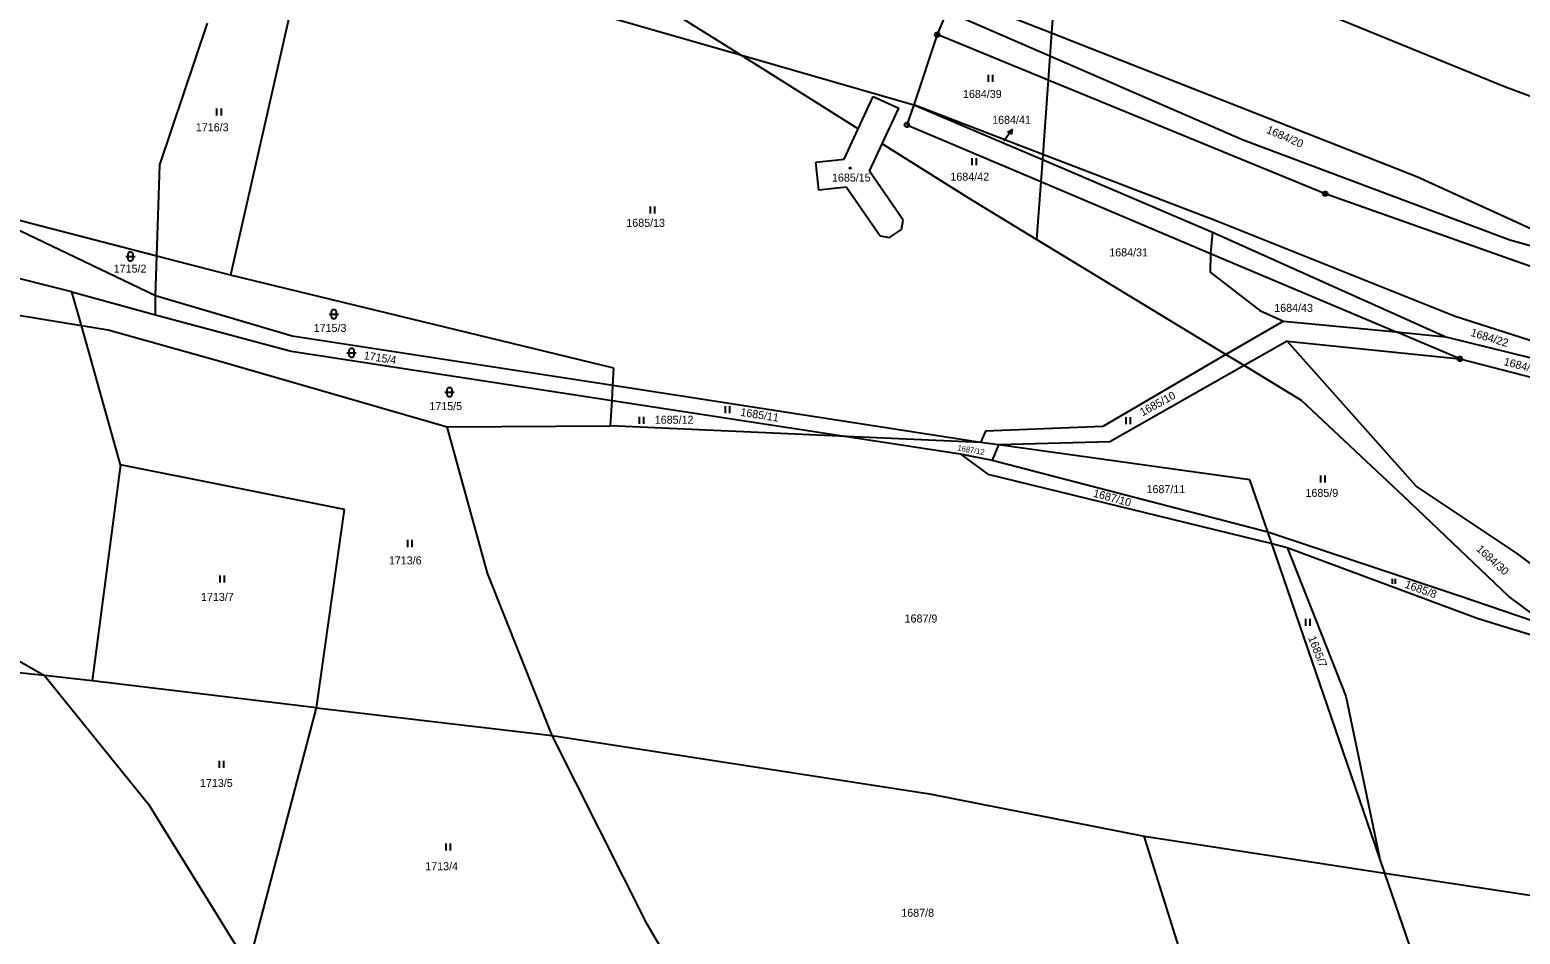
# Model space of a CAD drawing. Extents: x -609861 to -605046, y -1120287 to -1116307.
# Drawn here: x -608158.8 to -607842.1, y -1119328.4 to -1119136.2 of the extents above; entities that cross this region are included whole.
import ezdxf

# ---------------------------------------------------------------- set-up
doc = ezdxf.new("R2010")
doc.units = 0
for name, color, linetype in [('Vrstva 1', 7, 'Continuous'), ('Vrstva 2', 7, 'Continuous'), ('Vrstva 3', 7, 'Continuous'), ('Vrstva 4', 7, 'Continuous'), ('Vrstva 5', 7, 'Continuous'), ('Vrstva 7', 7, 'Continuous'), ('Vrstva 8', 7, 'Continuous')]:
    doc.layers.add(name, color=color, linetype=linetype)

msp = doc.modelspace()

# ---------------------------------------------------------------- linework, layer by layer
at = {"layer": 'Vrstva 1'}
for p, q in [((-608007.71, -1119141.59), (-608067.38, -1119104.15)), ((-607939.75, -1119110.26), (-607941.66, -1119136.89)), ((-608098.23, -1119115.51), (-608007.71, -1119141.59)), ((-608101.85, -1119125.45), (-608116.08, -1119188.35)), ((-607961.42, -1119129.13), (-607941.66, -1119136.89)), ((-607963.9, -1119132.34), (-607965.95, -1119137.27)), ((-607942.02, -1119141.83), (-607963.9, -1119132.34)), ((-607845.16, -1119148.46), (-607888.95, -1119130.58)), ((-608131.13, -1119164.96), (-608121, -1119134.84)), ((-607965.95, -1119137.27), (-607970.93, -1119152.18)), ((-607941.66, -1119136.89), (-607942.02, -1119141.83)), ((-607941.66, -1119136.89), (-607863.98, -1119167.41)), ((-608007.71, -1119141.59), (-607970.93, -1119152.18)), ((-607982.73, -1119157.26), (-608007.71, -1119141.59)), ((-607942.02, -1119141.83), (-607942.38, -1119146.92)), ((-607900.91, -1119159.67), (-607942.02, -1119141.83)), ((-607942.38, -1119146.92), (-607943.51, -1119162.71)), ((-607820.91, -1119157.4), (-607845.16, -1119148.46)), ((-607982.73, -1119157.26), (-607979.54, -1119150.44)), ((-607979.54, -1119150.44), (-607974.07, -1119152.92)), ((-607970.93, -1119152.18), (-607943.59, -1119163.82)), ((-607943.51, -1119162.71), (-607970.93, -1119152.18)), ((-607977.61, -1119160.47), (-607974.07, -1119152.92)), ((-607985.73, -1119163.7), (-607982.73, -1119157.26)), ((-607980.32, -1119166.25), (-607977.61, -1119160.47)), ((-607959.33, -1119171.94), (-607977.61, -1119160.47)), ((-607844.25, -1119180.92), (-607900.91, -1119159.67)), ((-608131.74, -1119184.31), (-608131.13, -1119164.96)), ((-607991.75, -1119164.37), (-607985.73, -1119163.7)), ((-607991.07, -1119170.31), (-607991.75, -1119164.37)), ((-607943.59, -1119163.82), (-607943.93, -1119168.48)), ((-607943.51, -1119162.71), (-607943.59, -1119163.82)), ((-607943.59, -1119163.82), (-607907.44, -1119179.22)), ((-607906.53, -1119176.9), (-607943.51, -1119162.71)), ((-607973.19, -1119176.66), (-607980.32, -1119166.25)), ((-607943.93, -1119168.48), (-607944.81, -1119180.78)), ((-607863.98, -1119167.41), (-607830.57, -1119182.72)), ((-607985.22, -1119169.67), (-607991.07, -1119170.31)), ((-607985.22, -1119169.67), (-607978.05, -1119180.01)), ((-608132.01, -1119192.8), (-608170.62, -1119174.29)), ((-608131.74, -1119184.31), (-608170.62, -1119174.29)), ((-607944.81, -1119180.78), (-607959.33, -1119171.94)), ((-608149.8, -1119191.9), (-608213.33, -1119176.2)), ((-607973.54, -1119178.68), (-607973.19, -1119176.66)), ((-607855.87, -1119197.17), (-607906.53, -1119176.9)), ((-607978.05, -1119180.01), (-607976.05, -1119180.4)), ((-607976.05, -1119180.4), (-607973.54, -1119178.68)), ((-607904.58, -1119205.26), (-607944.81, -1119180.78)), ((-607907.44, -1119179.22), (-607907.84, -1119183.75)), ((-607907.44, -1119179.22), (-607857.86, -1119201.47)), ((-607785.9, -1119197.26), (-607844.25, -1119180.92)), ((-608132.01, -1119192.8), (-608131.74, -1119184.31)), ((-608116.08, -1119188.35), (-608131.74, -1119184.31)), ((-607907.84, -1119183.75), (-607907.92, -1119187.76)), ((-608034.62, -1119208.17), (-608116.08, -1119188.35)), ((-607907.92, -1119187.76), (-607897.37, -1119195.87)), ((-608149.8, -1119191.9), (-608132.01, -1119196.77)), ((-608147.79, -1119199.07), (-608149.8, -1119191.9)), ((-608132.01, -1119196.77), (-608132.01, -1119192.8)), ((-608103, -1119201.33), (-608132.01, -1119192.8)), ((-608175.98, -1119194.4), (-608147.79, -1119199.07)), ((-608132.01, -1119196.77), (-608103.22, -1119204.51)), ((-607897.37, -1119195.87), (-607892.34, -1119198.13)), ((-608139.5, -1119228.65), (-608147.79, -1119199.07)), ((-608147.79, -1119199.07), (-608142.07, -1119200.02)), ((-608142.07, -1119200.02), (-608118.58, -1119206.58)), ((-607892.34, -1119198.13), (-607904.58, -1119205.26)), ((-607892.34, -1119198.13), (-607868.44, -1119200.41)), ((-607812.94, -1119210.88), (-607855.87, -1119197.17)), ((-608034.83, -1119211.85), (-608103, -1119201.33)), ((-607891.56, -1119202.39), (-607900.73, -1119207.6)), ((-607864.12, -1119233.18), (-607891.56, -1119202.39)), ((-607891.56, -1119202.39), (-607854.85, -1119206.16)), ((-607868.44, -1119200.41), (-607857.86, -1119201.47)), ((-607857.86, -1119201.47), (-607772.86, -1119222.52)), ((-608103.22, -1119204.51), (-608035.02, -1119214.98)), ((-607904.58, -1119205.26), (-607930.74, -1119220.52)), ((-607900.73, -1119207.6), (-607904.58, -1119205.26)), ((-607854.85, -1119206.16), (-607783.98, -1119224.43)), ((-608118.58, -1119206.58), (-608070.03, -1119220.6)), ((-608034.83, -1119211.85), (-608034.62, -1119208.17)), ((-607900.73, -1119207.6), (-607929.28, -1119223.82)), ((-607888.53, -1119215.03), (-607900.73, -1119207.6)), ((-608035.02, -1119214.98), (-608034.83, -1119211.85)), ((-607956.73, -1119223.9), (-608034.83, -1119211.85)), ((-608035.33, -1119220.4), (-608035.02, -1119214.98)), ((-608035.02, -1119214.98), (-607985.16, -1119222.63)), ((-607866.75, -1119235.39), (-607888.53, -1119215.03)), ((-608070.03, -1119220.6), (-608035.33, -1119220.4)), ((-608061.48, -1119251.67), (-608070.03, -1119220.6)), ((-607985.16, -1119222.63), (-608035.33, -1119220.4)), ((-607955.64, -1119221.51), (-607956.73, -1119223.9)), ((-607930.74, -1119220.52), (-607955.64, -1119221.51)), ((-607985.16, -1119222.63), (-607961.08, -1119226.33)), ((-607956.73, -1119223.9), (-607985.16, -1119222.63)), ((-607952.88, -1119224.44), (-607956.73, -1119223.9)), ((-607952.88, -1119224.44), (-607954.27, -1119227.65)), ((-607929.28, -1119223.82), (-607952.88, -1119224.44)), ((-607899.49, -1119231.88), (-607952.88, -1119224.44)), ((-608139.5, -1119228.65), (-608145.51, -1119274.54)), ((-608091.85, -1119238.19), (-608139.5, -1119228.65)), ((-607961.08, -1119226.33), (-607955.16, -1119230.63)), ((-607961.08, -1119226.33), (-607954.27, -1119227.65)), ((-607954.27, -1119227.65), (-607895.7, -1119242.94)), ((-607955.16, -1119230.63), (-607894.85, -1119245.42)), ((-607895.7, -1119242.94), (-607899.49, -1119231.88)), ((-607842.66, -1119247.52), (-607864.12, -1119233.18)), ((-607844.55, -1119256.59), (-607866.75, -1119235.39)), ((-608097.86, -1119280.3), (-608091.85, -1119238.19)), ((-607895.7, -1119242.94), (-607855.07, -1119256.46)), ((-607894.85, -1119245.42), (-607895.7, -1119242.94)), ((-607894.85, -1119245.42), (-607891.58, -1119246.22)), ((-607871.96, -1119312.11), (-607894.85, -1119245.42)), ((-607891.58, -1119246.22), (-607851.01, -1119261.32)), ((-607891.58, -1119246.22), (-607879.1, -1119277.82)), ((-607822.68, -1119262.53), (-607842.66, -1119247.52)), ((-608047.78, -1119286.2), (-608061.48, -1119251.67)), ((-607855.07, -1119256.46), (-607835.95, -1119262.96)), ((-607835.95, -1119262.96), (-607844.55, -1119256.59)), ((-607851.01, -1119261.32), (-607828.99, -1119268.13)), ((-608155.65, -1119273.41), (-608227.07, -1119266.4)), ((-608170.99, -1119264.69), (-608155.65, -1119273.41)), ((-608145.51, -1119274.54), (-608155.65, -1119273.41)), ((-608155.65, -1119273.41), (-608133.5, -1119300.76)), ((-608097.86, -1119280.3), (-608145.51, -1119274.54)), ((-607879.1, -1119277.82), (-607871.96, -1119312.11)), ((-608112.27, -1119335.14), (-608097.86, -1119280.3)), ((-608097.86, -1119280.3), (-608047.78, -1119286.2)), ((-608047.78, -1119286.2), (-607967.55, -1119298.6)), ((-608027.53, -1119326.25), (-608047.78, -1119286.2)), ((-608133.5, -1119300.76), (-608112.27, -1119335.14)), ((-607967.55, -1119298.6), (-607921.93, -1119307.59)), ((-607921.93, -1119307.59), (-607870.82, -1119315.44)), ((-607908.19, -1119351.5), (-607921.93, -1119307.59)), ((-607870.82, -1119315.44), (-607871.96, -1119312.11)), ((-607870.82, -1119315.44), (-607792.58, -1119327.38)), ((-607863.69, -1119336.21), (-607870.82, -1119315.44)), ((-608017.47, -1119343.66), (-608027.53, -1119326.25))]:
    msp.add_line(p, q, dxfattribs=at)
at = {"layer": 'Vrstva 3'}
for p, q in [((-607955.08, -1119145.79), (-607955.08, -1119147.29)), ((-607954.08, -1119147.29), (-607954.08, -1119145.79)), ((-608119.05, -1119152.97), (-608119.05, -1119154.47)), ((-608118.05, -1119154.47), (-608118.05, -1119152.97)), ((-607958.6, -1119163.52), (-607958.6, -1119165.02)), ((-607957.6, -1119165.02), (-607957.6, -1119163.52)), ((-608026.91, -1119173.78), (-608026.91, -1119175.28)), ((-608025.91, -1119175.28), (-608025.91, -1119173.78)), ((-608029.25, -1119218.45), (-608029.25, -1119219.95)), ((-608028.25, -1119219.95), (-608028.25, -1119218.45)), ((-608010.98, -1119216.21), (-608010.98, -1119217.71)), ((-608009.98, -1119217.71), (-608009.98, -1119216.21)), ((-607925.86, -1119218.52), (-607925.86, -1119220.02)), ((-607924.86, -1119220.02), (-607924.86, -1119218.52)), ((-607884.49, -1119230.92), (-607884.49, -1119232.42)), ((-607883.49, -1119232.42), (-607883.49, -1119230.92)), ((-608078.47, -1119244.64), (-608078.47, -1119246.14)), ((-608077.47, -1119246.14), (-608077.47, -1119244.64)), ((-608118.39, -1119252.19), (-608118.39, -1119253.69)), ((-608117.39, -1119253.69), (-608117.39, -1119252.19)), ((-607869.24, -1119252.88), (-607869.24, -1119253.93)), ((-607868.54, -1119253.93), (-607868.54, -1119252.88)), ((-607887.69, -1119261.4), (-607887.69, -1119262.9)), ((-607886.69, -1119262.9), (-607886.69, -1119261.4)), ((-608118.49, -1119291.56), (-608118.49, -1119293.06)), ((-608117.49, -1119293.06), (-608117.49, -1119291.56)), ((-608070.34, -1119309.15), (-608070.34, -1119310.65)), ((-608069.34, -1119310.65), (-608069.34, -1119309.15))]:
    msp.add_line(p, q, dxfattribs=at)
for points in [[(-608137.88, -1119183.9), (-608137.78, -1119183.61), (-608137.53, -1119183.43), (-608137.22, -1119183.43), (-608136.97, -1119183.61), (-608136.87, -1119183.9), (-608136.87, -1119184.9), (-608136.97, -1119185.19), (-608137.22, -1119185.37), (-608137.53, -1119185.37), (-608137.78, -1119185.19), (-608137.88, -1119184.9)], [(-608094.65, -1119196.15), (-608094.55, -1119195.86), (-608094.3, -1119195.68), (-608093.99, -1119195.68), (-608093.74, -1119195.86), (-608093.64, -1119196.15), (-608093.64, -1119197.15), (-608093.74, -1119197.44), (-608093.99, -1119197.62), (-608094.3, -1119197.62), (-608094.55, -1119197.44), (-608094.65, -1119197.15)], [(-608090.88, -1119204.38), (-608090.78, -1119204.09), (-608090.53, -1119203.91), (-608090.22, -1119203.91), (-608089.97, -1119204.09), (-608089.87, -1119204.38), (-608089.87, -1119205.38), (-608089.97, -1119205.67), (-608090.22, -1119205.85), (-608090.53, -1119205.85), (-608090.78, -1119205.67), (-608090.88, -1119205.38)], [(-608070.06, -1119212.75), (-608069.96, -1119212.46), (-608069.71, -1119212.28), (-608069.4, -1119212.28), (-608069.15, -1119212.46), (-608069.05, -1119212.75), (-608069.05, -1119213.75), (-608069.15, -1119214.04), (-608069.4, -1119214.22), (-608069.71, -1119214.22), (-608069.96, -1119214.04), (-608070.06, -1119213.75)]]:
    msp.add_lwpolyline(points, close=True, dxfattribs=at)
for points in [[(-608138.38, -1119184.4), (-608137.11, -1119184.4), (-608136.38, -1119184.4)], [(-608095.15, -1119196.65), (-608093.88, -1119196.65), (-608093.15, -1119196.65)], [(-608091.38, -1119204.88), (-608090.11, -1119204.88), (-608089.38, -1119204.88)], [(-608070.56, -1119213.25), (-608069.29, -1119213.25), (-608068.56, -1119213.25)]]:
    msp.add_lwpolyline(points, dxfattribs=at)
at = {"layer": 'Vrstva 4'}
for p, q in [((-607942.38, -1119146.92), (-607965.95, -1119137.27)), ((-607883.48, -1119171.06), (-607942.38, -1119146.92)), ((-607970.93, -1119152.18), (-607972.36, -1119156.45)), ((-607972.36, -1119156.45), (-607943.93, -1119168.48)), ((-607943.93, -1119168.48), (-607907.84, -1119183.75)), ((-607834.58, -1119188.38), (-607883.48, -1119171.06)), ((-607907.84, -1119183.75), (-607868.44, -1119200.41)), ((-607854.85, -1119206.16), (-607868.44, -1119200.41))]:
    msp.add_line(p, q, dxfattribs=at)
at = {"layer": 'Vrstva 5'}
msp.add_lwpolyline([(-607984.34, -1119165.47), (-607984.25, -1119165.62), (-607984.34, -1119165.77), (-607984.52, -1119165.77), (-607984.61, -1119165.62), (-607984.52, -1119165.47)], close=True, dxfattribs=at)
at = {"layer": 'Vrstva 7'}
msp.add_line((-607950.038, -1119157.456), (-607951.75, -1119159.92), dxfattribs=at)
msp.add_lwpolyline([(-607951.02, -1119157.992), (-607950.038, -1119157.456), (-607950.198, -1119158.563)], dxfattribs=at)
at = {"layer": 'Vrstva 8'}
for p, q in [((-607966.07, -1119137.27), (-607965.83, -1119137.27)), ((-607972.48, -1119156.45), (-607972.24, -1119156.45)), ((-607883.6, -1119171.06), (-607883.36, -1119171.06)), ((-607854.97, -1119206.16), (-607854.73, -1119206.16))]:
    msp.add_line(p, q, dxfattribs=at)
for points in [[(-607965.8, -1119136.79), (-607965.55, -1119136.97), (-607965.45, -1119137.26), (-607965.55, -1119137.55), (-607965.8, -1119137.73), (-607966.11, -1119137.73), (-607966.36, -1119137.55), (-607966.46, -1119137.26), (-607966.36, -1119136.97), (-607966.11, -1119136.79)], [(-607972.21, -1119155.97), (-607971.96, -1119156.15), (-607971.86, -1119156.44), (-607971.96, -1119156.73), (-607972.21, -1119156.91), (-607972.52, -1119156.91), (-607972.77, -1119156.73), (-607972.87, -1119156.44), (-607972.77, -1119156.15), (-607972.52, -1119155.97)], [(-607883.33, -1119170.58), (-607883.08, -1119170.76), (-607882.98, -1119171.05), (-607883.08, -1119171.34), (-607883.33, -1119171.52), (-607883.64, -1119171.52), (-607883.89, -1119171.34), (-607883.99, -1119171.05), (-607883.89, -1119170.76), (-607883.64, -1119170.58)], [(-607854.7, -1119205.68), (-607854.45, -1119205.86), (-607854.35, -1119206.15), (-607854.45, -1119206.44), (-607854.7, -1119206.62), (-607855.01, -1119206.62), (-607855.26, -1119206.44), (-607855.36, -1119206.15), (-607855.26, -1119205.86), (-607855.01, -1119205.68)]]:
    msp.add_lwpolyline(points, close=True, dxfattribs=at)

# ---------------------------------------------------------------- texts
at = {"layer": 'Vrstva 2'}
for s, height, p in [('1684/39', 1.7, (-607960.457, -1119150.72)), ('1716/3', 1.7, (-608123.467, -1119157.8)), ('1684/41', 0.2, (-607949.334, -1119161.04)), ('1685/15', 1.7, (-607988.297, -1119168.49)), ('1684/42', 1.7, (-607963.127, -1119168.3)), ('1685/13', 1.7, (-608031.997, -1119178.11)), ('1684/31', 1.7, (-607929.367, -1119184.39)), ('1715/2', 1.7, (-608140.927, -1119187.84)), ('1684/43', 1.7, (-607894.307, -1119196.17)), ('1715/3', 1.7, (-608098.427, -1119200.44)), ('1715/5', 1.7, (-608073.847, -1119217.05)), ('1685/12', 1.7, (-608025.947, -1119219.95)), ('1687/11', 1.7, (-607921.447, -1119234.69)), ('1685/9', 1.7, (-607887.677, -1119235.48)), ('1713/6', 1.7, (-608082.447, -1119249.84)), ('1713/7', 1.7, (-608122.367, -1119257.59)), ('1687/9', 1.7, (-607972.857, -1119262.18)), ('1713/5', 1.7, (-608122.587, -1119297.13)), ('1713/4', 1.7, (-608074.717, -1119314.81)), ('1687/8', 1.7, (-607973.557, -1119324.71))]:
    msp.add_text(s, height=height, dxfattribs=at).set_placement(p)
for s, height, rotation, p in [('1684/20', 1.7, 336.61271, (-607896.13, -1119158.096)), ('1684/22', 1.7, 342.91524, (-607852.725, -1119201.245)), ('1715/4', 1.7, 350.99394, (-608087.872, -1119206.221)), ('1684/23', 1.7, 345.60814, (-607845.67, -1119207.478)), ('1685/10', 1.7, 28.81978, (-607922.296, -1119218.391)), ('1685/11', 1.7, 350.99394, (-608007.842, -1119218.251)), ('1687/12', 1.2, 350.07721, (-607961.687, -1119225.608)), ('1687/10', 1.7, 344.69141, (-607932.921, -1119235.414)), ('1684/30', 1.7, 317.7051, (-607851.5, -1119246.764)), ('1685/8', 1.7, 340.22234, (-607866.72, -1119254.723)), ('1685/7', 1.7, 291.57822, (-607887.146, -1119265.425))]:
    msp.add_text(s, height=height, rotation=rotation, dxfattribs=at).set_placement(p)
at = {"layer": 'Vrstva 7'}
msp.add_text('1684/41', height=1.7, dxfattribs=at).set_placement((-607954.257, -1119156.22))

doc.saveas('drawing.dxf')
